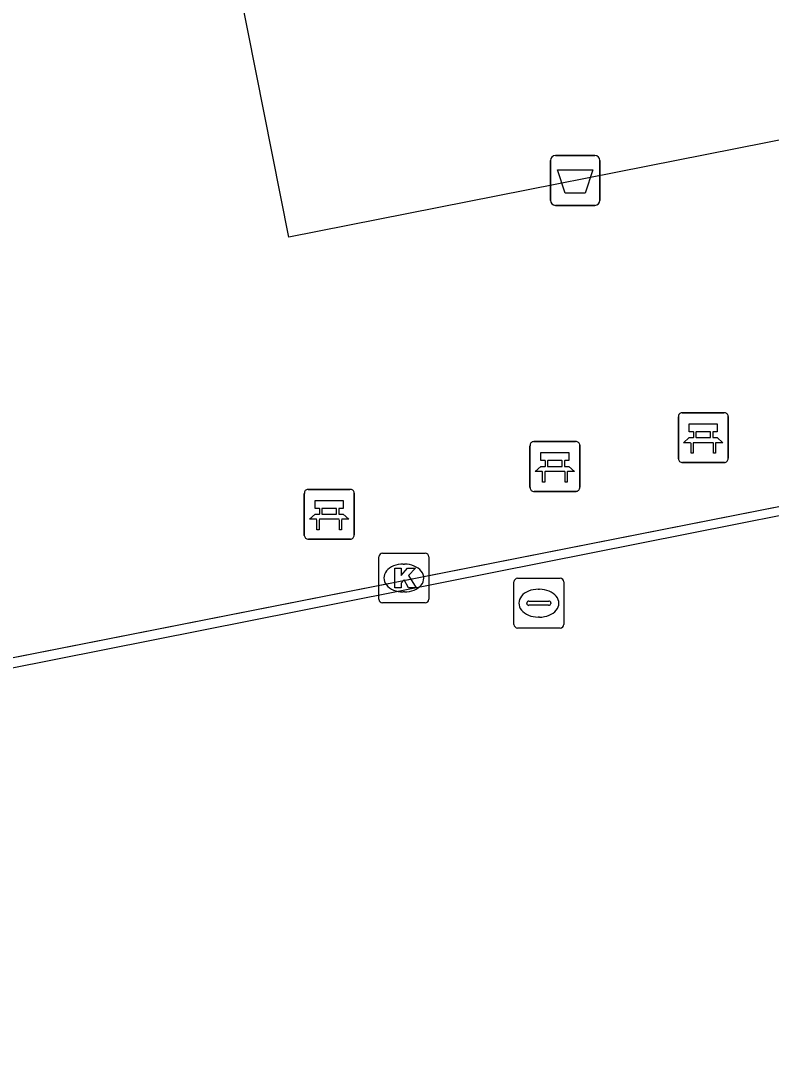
# Model space of a CAD drawing. Extents: x 160203 to 161526, y 379529 to 381797.
# Drawn here: x 160936.4 to 160951.46, y 380326.33 to 380347.18 of the extents above; entities that cross this region are included whole.
import ezdxf

# ---------------------------------------------------------------- set-up
doc = ezdxf.new("R2010")
doc.units = 0
for name, color, linetype in [('IMGEO_Afvalbak', 7, 'Continuous'), ('IMGEO_Bank', 7, 'Continuous'), ('IMGEO_Hek', 7, 'Continuous'), ('IMGEO_Kolk', 7, 'Continuous'), ('IMGEO_Pand', 7, 'Continuous'), ('IMGEO_Rijbaan_lokaal_open', 7, 'Continuous'), ('IMGEO_Waterleidingput', 7, 'Continuous')]:
    doc.layers.add(name, color=color, linetype=linetype)

msp = doc.modelspace()

# ---------------------------------------------------------------- linework, layer by layer
at = {"layer": 'IMGEO_Afvalbak'}
for p, q in [((160947.128, 380344.47), (160947.918, 380344.47)), ((160947.918, 380344.47), (160947.128, 380344.47)), ((160947.028, 380343.57), (160947.028, 380344.37)), ((160947.028, 380344.37), (160947.028, 380343.57)), ((160948.018, 380344.37), (160948.018, 380343.57)), ((160948.018, 380343.57), (160948.018, 380344.37)), ((160947.918, 380343.47), (160947.128, 380343.47)), ((160947.128, 380343.47), (160947.918, 380343.47))]:
    msp.add_line(p, q, dxfattribs=at)
msp.add_lwpolyline([(160947.171, 380344.184), (160947.875, 380344.184), (160947.726, 380343.714), (160947.32, 380343.714), (160947.171, 380344.184)], dxfattribs=at)
for centre, start, end in [((160947.128, 380344.37), 90, 180), ((160947.128, 380344.37), 90, 180), ((160947.918, 380344.37), 0, 90), ((160947.918, 380344.37), 360, 90), ((160947.128, 380343.57), 180, 270), ((160947.128, 380343.57), 180, 270), ((160947.918, 380343.57), 270, 0), ((160947.918, 380343.57), 270, 0)]:
    msp.add_arc(centre, 0.1, start, end, dxfattribs=at)
at = {"layer": 'IMGEO_Bank'}
for p, q in [((160949.595, 380338.382), (160949.595, 380339.223)), ((160949.595, 380339.223), (160949.595, 380338.382)), ((160949.67, 380339.307), (160950.511, 380339.307)), ((160950.511, 380339.307), (160949.67, 380339.307)), ((160950.595, 380339.232), (160950.595, 380338.391)), ((160950.595, 380338.391), (160950.595, 380339.232)), ((160949.904, 380338.813), (160949.904, 380338.919)), ((160949.948, 380338.919), (160949.948, 380338.813)), ((160950.236, 380338.925), (160949.954, 380338.925)), ((160949.954, 380338.807), (160950.236, 380338.807)), ((160950.242, 380338.813), (160950.242, 380338.919)), ((160950.286, 380338.919), (160950.286, 380338.813)), ((160946.617, 380337.802), (160946.617, 380338.643)), ((160946.617, 380338.643), (160946.617, 380337.802)), ((160946.692, 380338.727), (160947.533, 380338.727)), ((160947.533, 380338.727), (160946.692, 380338.727)), ((160947.617, 380338.652), (160947.617, 380337.811)), ((160947.617, 380337.811), (160947.617, 380338.652)), ((160950.292, 380338.705), (160949.899, 380338.705)), ((160946.926, 380338.233), (160946.926, 380338.339)), ((160946.97, 380338.339), (160946.97, 380338.233)), ((160947.258, 380338.345), (160946.976, 380338.345)), ((160947.264, 380338.233), (160947.264, 380338.339)), ((160947.308, 380338.339), (160947.308, 380338.233)), ((160946.976, 380338.227), (160947.258, 380338.227)), ((160950.52, 380338.307), (160949.679, 380338.307)), ((160949.679, 380338.307), (160950.52, 380338.307)), ((160947.314, 380338.125), (160946.921, 380338.125)), ((160942.162, 380337.768), (160943.003, 380337.768)), ((160943.003, 380337.768), (160942.162, 380337.768)), ((160947.542, 380337.727), (160946.701, 380337.727)), ((160946.701, 380337.727), (160947.542, 380337.727)), ((160942.087, 380336.843), (160942.087, 380337.684)), ((160942.087, 380337.684), (160942.087, 380336.843)), ((160943.087, 380337.693), (160943.087, 380336.852)), ((160943.087, 380336.852), (160943.087, 380337.693)), ((160942.396, 380337.274), (160942.396, 380337.38)), ((160942.44, 380337.38), (160942.44, 380337.274)), ((160942.728, 380337.386), (160942.446, 380337.386)), ((160942.734, 380337.274), (160942.734, 380337.38)), ((160942.778, 380337.38), (160942.778, 380337.274)), ((160942.784, 380337.166), (160942.391, 380337.166)), ((160942.446, 380337.268), (160942.728, 380337.268)), ((160943.012, 380336.768), (160942.171, 380336.768)), ((160942.171, 380336.768), (160943.012, 380336.768))]:
    msp.add_line(p, q, dxfattribs=at)
for points in [[(160949.898, 380338.925), (160949.812, 380338.925), (160949.812, 380339.086), (160950.375, 380339.086), (160950.375, 380338.925), (160950.292, 380338.925)], [(160949.842, 380338.705), (160949.7, 380338.705), (160949.812, 380338.807), (160949.898, 380338.807)], [(160950.292, 380338.807), (160950.375, 380338.807), (160950.487, 380338.705), (160950.348, 380338.705)], [(160949.892, 380338.698), (160949.892, 380338.491), (160949.849, 380338.491), (160949.849, 380338.698)], [(160950.342, 380338.698), (160950.342, 380338.491), (160950.298, 380338.491), (160950.298, 380338.698)], [(160946.92, 380338.345), (160946.834, 380338.345), (160946.834, 380338.506), (160947.397, 380338.506), (160947.397, 380338.345), (160947.314, 380338.345)], [(160946.864, 380338.125), (160946.722, 380338.125), (160946.834, 380338.227), (160946.92, 380338.227)], [(160947.314, 380338.227), (160947.397, 380338.227), (160947.509, 380338.125), (160947.37, 380338.125)], [(160946.914, 380338.118), (160946.914, 380337.911), (160946.871, 380337.911), (160946.871, 380338.118)], [(160947.364, 380338.118), (160947.364, 380337.911), (160947.32, 380337.911), (160947.32, 380338.118)], [(160942.39, 380337.386), (160942.304, 380337.386), (160942.304, 380337.547), (160942.867, 380337.547), (160942.867, 380337.386), (160942.784, 380337.386)], [(160942.334, 380337.166), (160942.192, 380337.166), (160942.304, 380337.268), (160942.39, 380337.268)], [(160942.384, 380337.159), (160942.384, 380336.952), (160942.341, 380336.952), (160942.341, 380337.159)], [(160942.784, 380337.268), (160942.867, 380337.268), (160942.979, 380337.166), (160942.84, 380337.166)], [(160942.834, 380337.159), (160942.834, 380336.952), (160942.79, 380336.952), (160942.79, 380337.159)]]:
    msp.add_lwpolyline(points, dxfattribs=at)
for centre, radius, start, end in [((160949.673, 380339.229), 0.0779, 92.4484, 184.2845), ((160949.673, 380339.229), 0.0779, 92.4484, 184.2845), ((160950.517, 380339.229), 0.0779, 2.4484, 94.2845), ((160950.517, 380339.229), 0.0779, 2.4484, 94.2845), ((160949.897, 380338.918), 0.00671, 2.8957, 87.1043), ((160949.897, 380338.814), 0.00671, 272.8957, 357.1043), ((160949.954, 380338.918), 0.00671, 92.8957, 177.1043), ((160949.954, 380338.814), 0.00671, 182.8957, 267.1043), ((160950.236, 380338.918), 0.00671, 2.8957, 87.1043), ((160950.236, 380338.814), 0.00671, 272.8957, 357.1043), ((160950.293, 380338.918), 0.00671, 92.8957, 177.1043), ((160950.293, 380338.814), 0.00671, 182.8957, 267.1043), ((160946.695, 380338.649), 0.0779, 92.4484, 184.2845), ((160946.695, 380338.649), 0.0779, 92.4484, 184.2845), ((160947.539, 380338.649), 0.0779, 2.4484, 94.2845), ((160947.539, 380338.649), 0.0779, 2.4484, 94.2845), ((160949.842, 380338.698), 0.00671, 2.8957, 87.1043), ((160949.899, 380338.698), 0.00671, 92.8957, 177.1043), ((160950.291, 380338.698), 0.00671, 2.8957, 87.1043), ((160950.348, 380338.698), 0.00671, 92.8957, 177.1043), ((160946.919, 380338.338), 0.00671, 2.8957, 87.1043), ((160946.976, 380338.338), 0.00671, 92.8957, 177.1043), ((160947.258, 380338.338), 0.00671, 2.8957, 87.1043), ((160947.315, 380338.338), 0.00671, 92.8957, 177.1043), ((160949.673, 380338.385), 0.0779, 182.4484, 274.2845), ((160949.673, 380338.385), 0.0779, 182.4484, 274.2845), ((160950.517, 380338.385), 0.0779, 272.4484, 4.2845), ((160950.517, 380338.385), 0.0779, 272.4484, 4.2845), ((160946.919, 380338.234), 0.00671, 272.8957, 357.1043), ((160946.976, 380338.234), 0.00671, 182.8957, 267.1043), ((160947.258, 380338.234), 0.00671, 272.8957, 357.1043), ((160947.315, 380338.234), 0.00671, 182.8957, 267.1043), ((160946.864, 380338.118), 0.00671, 2.8957, 87.1043), ((160946.921, 380338.118), 0.00671, 92.8957, 177.1043), ((160947.313, 380338.118), 0.00671, 2.8957, 87.1043), ((160947.37, 380338.118), 0.00671, 92.8957, 177.1043), ((160942.165, 380337.69), 0.0779, 92.4484, 184.2845), ((160942.165, 380337.69), 0.0779, 92.4484, 184.2845), ((160943.009, 380337.69), 0.0779, 2.4484, 94.2845), ((160943.009, 380337.69), 0.0779, 2.4484, 94.2845), ((160946.695, 380337.805), 0.0779, 182.4484, 274.2845), ((160946.695, 380337.805), 0.0779, 182.4484, 274.2845), ((160947.539, 380337.805), 0.0779, 272.4484, 4.2845), ((160947.539, 380337.805), 0.0779, 272.4484, 4.2845), ((160942.389, 380337.379), 0.00671, 2.8957, 87.1043), ((160942.446, 380337.379), 0.00671, 92.8957, 177.1043), ((160942.728, 380337.379), 0.00671, 2.8957, 87.1043), ((160942.785, 380337.379), 0.00671, 92.8957, 177.1043), ((160942.334, 380337.159), 0.00671, 2.8957, 87.1043), ((160942.391, 380337.159), 0.00671, 92.8957, 177.1043), ((160942.389, 380337.275), 0.00671, 272.8957, 357.1043), ((160942.446, 380337.275), 0.00671, 182.8957, 267.1043), ((160942.728, 380337.275), 0.00671, 272.8957, 357.1043), ((160942.785, 380337.275), 0.00671, 182.8957, 267.1043), ((160942.783, 380337.159), 0.00671, 2.8957, 87.1043), ((160942.84, 380337.159), 0.00671, 92.8957, 177.1043), ((160942.165, 380336.846), 0.0779, 182.4484, 274.2845), ((160942.165, 380336.846), 0.0779, 182.4484, 274.2845), ((160943.009, 380336.846), 0.0779, 272.4484, 4.2845), ((160943.009, 380336.846), 0.0779, 272.4484, 4.2845)]:
    msp.add_arc(centre, radius, start, end, dxfattribs=at)
at = {"layer": 'IMGEO_Hek'}
msp.add_lwpolyline([(160996.953, 380272.41), (160997.26, 380272.47), (160983.227, 380343.654), (160876.335, 380322.564), (160890.446, 380251.672), (160898.27, 380253.065), (160931.929, 380259.679)], dxfattribs=at)
at = {"layer": 'IMGEO_Kolk'}
for p, q in [((160943.659, 380336.487), (160944.511, 380336.487)), ((160943.584, 380335.561), (160943.584, 380336.413)), ((160944.072, 380336.267), (160944.097, 380336.267)), ((160944.585, 380336.413), (160944.585, 380335.561)), ((160944.095, 380335.707), (160944.07, 380335.707)), ((160944.511, 380335.487), (160943.659, 380335.487))]:
    msp.add_line(p, q, dxfattribs=at)
for points in [[(160943.659, 380336.487), (160944.511, 380336.487)], [(160943.584, 380335.561), (160943.584, 380336.413)], [(160944.585, 380336.413), (160944.585, 380335.561)], [(160943.905, 380336.187), (160944.028, 380336.187), (160944.028, 380336.036), (160944.158, 380336.187), (160944.322, 380336.187), (160944.176, 380336.036), (160944.329, 380335.787), (160944.177, 380335.787), (160944.092, 380335.951), (160944.028, 380335.884), (160944.028, 380335.787), (160943.905, 380335.787), (160943.905, 380336.187)], [(160944.511, 380335.487), (160943.659, 380335.487)]]:
    msp.add_lwpolyline(points, dxfattribs=at)
for centre, start, end in [((160943.661, 380336.411), 91.552, 178.448), ((160943.661, 380336.411), 91.552, 178.448), ((160944.509, 380336.411), 1.552, 88.448), ((160944.509, 380336.411), 1.552, 88.448), ((160943.661, 380335.563), 181.552, 268.448), ((160943.661, 380335.563), 181.552, 268.448), ((160944.509, 380335.563), 271.552, 358.448), ((160944.509, 380335.563), 271.552, 358.448)]:
    msp.add_arc(centre, 0.0765, start, end, dxfattribs=at)
for centre, major_axis, ratio, start_param, end_param in [((160944.071, 380335.987), (-0.387, 0.002), 0.722429, 4.712389, 7.853982), ((160944.096, 380335.987), (-0.39, 0.002), 0.717154, 1.570796, 4.712389)]:
    msp.add_ellipse(centre, major_axis=major_axis, ratio=ratio, start_param=start_param, end_param=end_param, dxfattribs=at)
at = {"layer": 'IMGEO_Pand'}
msp.add_lwpolyline([(160974.393, 380357.084), (160978.303, 380357.859), (160979.789, 380350.363), (160975.878, 380349.588), (160941.775, 380342.832), (160940.291, 380350.328)], dxfattribs=at)
at = {"layer": 'IMGEO_Rijbaan_lokaal_open'}
for points in [[(160983.227, 380343.654), (160898.548, 380326.947)], [(160931.881, 380259.924), (160890.678, 380251.936), (160876.624, 380322.345), (160982.946, 380343.466), (160996.889, 380272.733)]]:
    msp.add_lwpolyline(points, dxfattribs=at)
at = {"layer": 'IMGEO_Waterleidingput'}
for p, q in [((160946.294, 380335.056), (160946.294, 380335.908)), ((160946.369, 380335.982), (160947.221, 380335.982)), ((160947.295, 380335.908), (160947.295, 380335.056)), ((160946.782, 380335.762), (160946.807, 380335.762)), ((160946.553, 380335.476), (160946.553, 380335.488)), ((160946.991, 380335.439), (160946.593, 380335.439)), ((160946.596, 380335.525), (160946.994, 380335.525)), ((160947.037, 380335.488), (160947.037, 380335.476)), ((160946.805, 380335.202), (160946.78, 380335.202)), ((160947.221, 380334.982), (160946.369, 380334.982))]:
    msp.add_line(p, q, dxfattribs=at)
for points in [[(160946.294, 380335.056), (160946.294, 380335.908)], [(160946.369, 380335.982), (160947.221, 380335.982)], [(160947.295, 380335.908), (160947.295, 380335.056)], [(160947.221, 380334.982), (160946.369, 380334.982)]]:
    msp.add_lwpolyline(points, dxfattribs=at)
for centre, radius, start, end in [((160946.371, 380335.906), 0.0765, 91.552, 178.448), ((160946.371, 380335.906), 0.0765, 91.552, 178.448), ((160947.219, 380335.906), 0.0765, 1.552, 88.448), ((160947.219, 380335.906), 0.0765, 1.552, 88.448), ((160946.593, 380335.485), 0.0403, 85.8775, 175.7526), ((160946.59, 380335.475), 0.0366, 178.938, 274.7102), ((160946.994, 380335.482), 0.043, 264.8664, 352.4533), ((160946.998, 380335.487), 0.0386, 1.7309, 96.639), ((160946.371, 380335.058), 0.0765, 181.552, 268.448), ((160946.371, 380335.058), 0.0765, 181.552, 268.448), ((160947.219, 380335.058), 0.0765, 271.552, 358.448), ((160947.219, 380335.058), 0.0765, 271.552, 358.448)]:
    msp.add_arc(centre, radius, start, end, dxfattribs=at)
for centre, major_axis, ratio, start_param, end_param in [((160946.781, 380335.482), (-0.387, 0.002), 0.722429, 4.712389, 7.853982), ((160946.806, 380335.482), (-0.39, 0.002), 0.717154, 1.570796, 4.712389)]:
    msp.add_ellipse(centre, major_axis=major_axis, ratio=ratio, start_param=start_param, end_param=end_param, dxfattribs=at)

doc.saveas('drawing.dxf')
